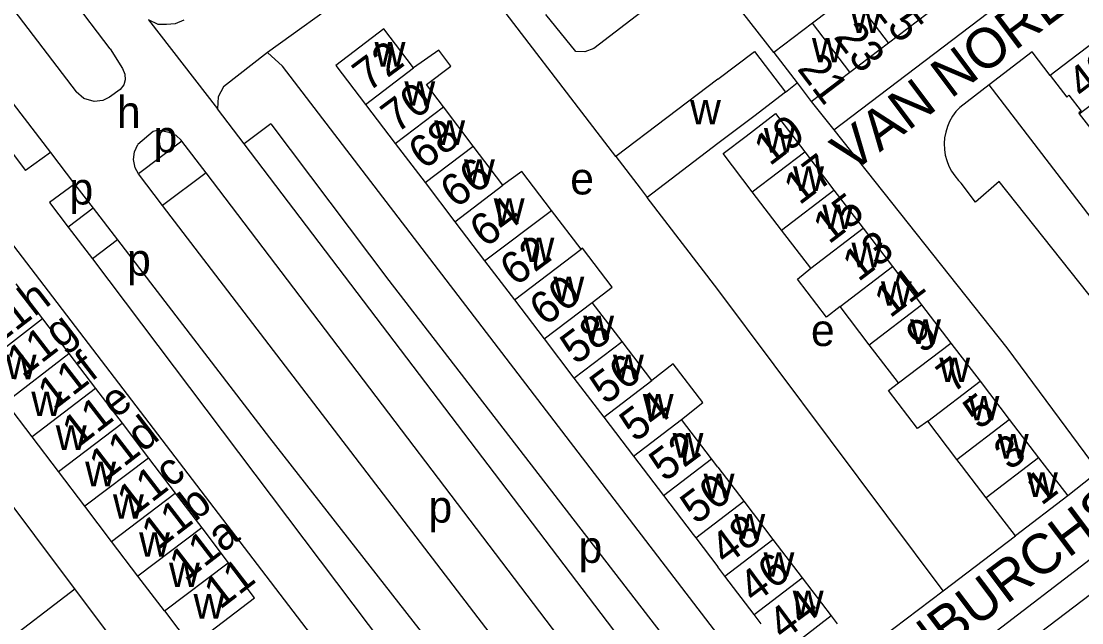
# Model space of a CAD drawing. Extents: x 159294 to 161936, y 384538 to 386517.
# Drawn here: x 160412.8 to 160545.6, y 385500.1 to 385575.5 of the extents above; entities that cross this region are included whole.
import ezdxf

# ---------------------------------------------------------------- set-up
doc = ezdxf.new("R2010")
doc.units = 0
for name, color, linetype in [('BLT_Basislijn', 7, 'Continuous'), ('BLT_Bebouwing', 7, 'Continuous'), ('BLT_Centroide', 7, 'Continuous'), ('BLT_Huisnummer', 7, 'Continuous'), ('BLT_Huisnummer_ tussenligend', 7, 'Continuous'), ('BLT_Onderverdeling_panden', 7, 'Continuous'), ('BLT_Straatnaam', 7, 'Continuous'), ('BLT_Vlakafsluiter', 7, 'Continuous')]:
    doc.layers.add(name, color=color, linetype=linetype)

msp = doc.modelspace()

# ---------------------------------------------------------------- linework, layer by layer
at = {"layer": 'BLT_Basislijn'}
for p, q in [((160423.91, 385572.02), (160395.7, 385609.21)), ((160390.64, 385604.74), (160419.63, 385566.66)), ((160508.46, 385566.59), (160509.92, 385567.76)), ((160533.98, 385567.52), (160530.29, 385564.7)), ((160425.14, 385566.93), (160423.81, 385565.98)), ((160511.69, 385565.43), (160514.51, 385561.88)), ((160440.68, 385560.12), (160437.34, 385564.52)), ((160444, 385562.64), (160440.68, 385560.12)), ((160432.87, 385560.48), (160427.44, 385556.36)), ((160494.24, 385489.66), (160440.68, 385560.12)), ((160416.41, 385559.06), (160413.31, 385556.78)), ((160435.9, 385556.5), (160430.47, 385552.39)), ((160535.2, 385555.4), (160532.24, 385552.83)), ((160562.78, 385520.67), (160535.2, 385555.4)), ((160419.45, 385555.09), (160416.32, 385552.79)), ((160532.24, 385552.83), (160530.48, 385555.19)), ((160421.78, 385552.07), (160418.66, 385549.7)), ((160424.82, 385548.1), (160421.67, 385545.71)), ((160553.33, 385513.2), (160513.34, 385482.55)), ((160528.2, 385504.13), (160537.25, 385510.99)), ((160403.63, 385492.32), (160419.47, 385504.36)), ((160517.78, 385496.23), (160528.2, 385504.13))]:
    msp.add_line(p, q, dxfattribs=at)
for points in [[(160514.51, 385561.88), (160570.33, 385604.31), (160571.73, 385605.92), (160569.69, 385609.54)], [(160382.03, 385603.91), (160416.41, 385559.06)], [(160465.07, 385587.05), (160464.06, 385586.32), (160443.62, 385571.57)], [(160487.23, 385558.55), (160469.23, 385582.04), (160465.07, 385587.05)], [(160498.36, 385582.75), (160484.46, 385572.06), (160483.32, 385571.65), (160482.22, 385571.7), (160478.46, 385576.33)], [(160507.02, 385571.58), (160500, 385580.61), (160498.36, 385582.75)], [(160395.87, 385579.92), (160413.31, 385556.78)], [(160433.13, 385575.64), (160432.05, 385575.17), (160430.97, 385575.08), (160429.93, 385575.1), (160428.69, 385575.65)], [(160423.91, 385572.02), (160425.44, 385569.58), (160425.75, 385568.85), (160425.77, 385568.13), (160425.63, 385567.52), (160425.14, 385566.93)], [(160443.62, 385571.57), (160438.11, 385567.28), (160437.44, 385566.02), (160437.34, 385564.52)], [(160507.62, 385488.67), (160500, 385498.66), (160445.48, 385569.88), (160443.62, 385571.57)], [(160541.61, 385568.7), (160539.37, 385571.64), (160533.98, 385567.52)], [(160562.78, 385520.67), (160567.18, 385524.15), (160533.98, 385567.52)], [(160423.81, 385565.98), (160423, 385565.58), (160421.88, 385565.45), (160420.62, 385565.82), (160419.63, 385566.66)], [(160530.29, 385564.7), (160529.81, 385564.17), (160529.38, 385563.58), (160529.02, 385562.95), (160528.74, 385562.29), (160528.52, 385561.6), (160528.39, 385560.89), (160528.34, 385560.16), (160528.36, 385559.44), (160528.47, 385558.73), (160528.65, 385558.03), (160528.91, 385557.35), (160529.24, 385556.71), (160529.65, 385556.11), (160530.11, 385555.55), (160530.48, 385555.19)], [(160444, 385562.64), (160458.79, 385543), (160497.81, 385492.4)], [(160514.51, 385561.88), (160536.17, 385534.56), (160546.79, 385520.22), (160547.82, 385519.2), (160543.82, 385516)], [(160432.87, 385560.48), (160432.79, 385560.59), (160432.16, 385561.16), (160431.27, 385561.53), (160430.23, 385561.77), (160429.8, 385561.79), (160429.28, 385561.66), (160427.37, 385560.03)], [(160427.44, 385556.36), (160427.43, 385556.36), (160427.01, 385557.12), (160426.81, 385558.16), (160426.94, 385559.11), (160427.37, 385560.03)], [(160435.9, 385556.5), (160432.87, 385560.48)], [(160416.41, 385559.06), (160419.45, 385555.09)], [(160457.68, 385487.38), (160404.19, 385557.29)], [(160430.47, 385552.39), (160427.44, 385556.36)], [(160489.48, 385486), (160435.9, 385556.5)], [(160419.45, 385555.09), (160421.78, 385552.07)], [(160416.32, 385552.79), (160418.66, 385549.7)], [(160528.2, 385504.13), (160500, 385541.87), (160491.13, 385553.42)], [(160421.78, 385552.07), (160424.82, 385548.1)], [(160484.3, 385482.02), (160430.47, 385552.39)], [(160418.66, 385549.7), (160421.67, 385545.71)], [(160424.82, 385548.1), (160443.85, 385523.27), (160479.74, 385477.34)], [(160421.67, 385545.71), (160466.45, 385486.33), (160475.69, 385475.03), (160476.64, 385475.03), (160479.74, 385477.34)], [(160393.6, 385481.47), (160400.73, 385487.04), (160406.36, 385479.87), (160408.73, 385476.22), (160429.47, 385491.03), (160399.44, 385531.05), (160378.93, 385515.65), (160398.3, 385490.47)], [(160515.34, 385479.9), (160571.7, 385522.73), (160573.71, 385519.75)]]:
    msp.add_lwpolyline(points, dxfattribs=at)
at = {"layer": 'BLT_Bebouwing'}
for p, q in [((160516.68, 385578.93), (160511.85, 385575.25)), ((160511.85, 385575.25), (160507.02, 385571.58)), ((160521.36, 385572.78), (160526.19, 385576.46)), ((160516.53, 385569.1), (160521.36, 385572.78)), ((160547.52, 385573.22), (160544.05, 385570.57)), ((160544.05, 385570.57), (160541.61, 385568.7)), ((160455.87, 385565.07), (160461.89, 385569.65)), ((160511.69, 385565.43), (160516.53, 385569.1)), ((160500, 385568.25), (160487.23, 385558.55)), ((160455.87, 385565.07), (160459.6, 385560.17)), ((160469.35, 385559.85), (160465.62, 385564.75)), ((160459.6, 385560.17), (160463.33, 385555.27)), ((160473.08, 385554.96), (160469.35, 385559.85)), ((160500, 385560.16), (160491.13, 385553.42)), ((160510.87, 385559.13), (160514.53, 385554.34)), ((160463.33, 385555.27), (160467.06, 385550.37)), ((160507.96, 385549.33), (160504.3, 385554.12)), ((160514.53, 385554.34), (160518.19, 385549.55)), ((160482.86, 385546.91), (160479.15, 385551.79)), ((160467.06, 385550.37), (160470.79, 385545.47)), ((160511.62, 385544.53), (160507.96, 385549.33)), ((160518.19, 385549.55), (160521.85, 385544.76)), ((160470.79, 385545.47), (160474.52, 385540.57)), ((160521.85, 385544.76), (160525.51, 385539.96)), ((160412.1, 385542.59), (160415.42, 385538.22)), ((160474.52, 385540.57), (160478.25, 385535.68)), ((160488, 385535.36), (160484.27, 385540.26)), ((160518.95, 385534.95), (160515.29, 385539.74)), ((160525.51, 385539.96), (160529.17, 385535.17)), ((160415.42, 385538.22), (160418.74, 385533.85)), ((160478.25, 385535.68), (160481.98, 385530.78)), ((160491.73, 385530.46), (160488, 385535.36)), ((160522.61, 385530.16), (160518.95, 385534.95)), ((160529.17, 385535.17), (160532.83, 385530.38)), ((160418.74, 385533.85), (160422.07, 385529.48)), ((160481.98, 385530.78), (160485.71, 385525.88)), ((160532.83, 385530.38), (160536.49, 385525.59)), ((160422.07, 385529.48), (160425.39, 385525.11)), ((160414.13, 385523.4), (160410.83, 385527.74)), ((160425.39, 385525.11), (160428.71, 385520.74)), ((160485.71, 385525.88), (160489.44, 385520.98)), ((160499.19, 385520.67), (160495.46, 385525.57)), ((160529.93, 385520.57), (160526.27, 385525.36)), ((160536.49, 385525.59), (160540.15, 385520.79)), ((160417.43, 385519.05), (160414.13, 385523.4)), ((160428.71, 385520.74), (160432.04, 385516.36)), ((160489.44, 385520.98), (160493.17, 385516.08)), ((160540.15, 385520.79), (160543.82, 385516)), ((160500, 385519.61), (160499.19, 385520.67)), ((160500, 385519.61), (160503.24, 385515.36)), ((160420.71, 385514.74), (160417.43, 385519.05)), ((160432.04, 385516.36), (160435.36, 385511.99)), ((160537.25, 385510.99), (160533.59, 385515.78)), ((160543.82, 385516), (160537.25, 385510.99)), ((160424.07, 385510.31), (160420.71, 385514.74)), ((160503.24, 385515.36), (160506.89, 385510.56)), ((160435.36, 385511.99), (160438.66, 385507.61)), ((160427.37, 385505.97), (160424.07, 385510.31)), ((160497.22, 385510.77), (160500, 385507.12)), ((160506.89, 385510.56), (160510.54, 385505.76)), ((160500.88, 385505.97), (160500, 385507.12)), ((160430.7, 385501.59), (160427.37, 385505.97)), ((160504.53, 385501.17), (160500.88, 385505.97)), ((160510.54, 385505.76), (160514.2, 385500.97)), ((160505.42, 385500), (160504.53, 385501.17)), ((160514.2, 385500.97), (160514.93, 385500))]:
    msp.add_line(p, q, dxfattribs=at)
for points in [[(160461.89, 385569.65), (160458.16, 385574.55), (160452.14, 385569.96), (160455.87, 385565.07)], [(160465.62, 385564.75), (160463.51, 385567.57), (160466.56, 385569.86), (160465.04, 385571.86), (160461.89, 385569.65)], [(160500, 385568.25), (160504.57, 385571.72), (160508.46, 385566.59)], [(160507.02, 385571.58), (160508.67, 385569.41), (160509.92, 385567.76)], [(160541.61, 385568.7), (160543.68, 385565.99), (160543.96, 385566.21), (160545.47, 385564.23), (160545.18, 385564.01), (160545.25, 385563.91)], [(160509.92, 385567.76), (160511.69, 385565.43)], [(160508.46, 385566.59), (160504.48, 385563.57), (160500, 385560.16)], [(160504.3, 385554.12), (160500.64, 385558.91), (160503.52, 385561.11), (160507.21, 385563.93), (160510.87, 385559.13)], [(160545.25, 385563.91), (160547.29, 385561.24), (160547.53, 385561.43), (160549.15, 385559.3)], [(160487.23, 385558.55), (160490.26, 385554.57), (160491.13, 385553.42)], [(160479.15, 385551.79), (160475.44, 385556.66), (160473.08, 385554.96)], [(160484.27, 385540.26), (160486.78, 385542.18), (160483.06, 385547.06), (160482.86, 385546.91)], [(160515.29, 385539.74), (160513.6, 385538.41), (160509.96, 385543.18), (160511.62, 385544.53)], [(160495.46, 385525.57), (160498.11, 385527.7), (160494.4, 385532.58), (160491.73, 385530.46)], [(160526.27, 385525.36), (160525, 385524.47), (160521.36, 385529.24), (160522.61, 385530.16)], [(160533.59, 385515.78), (160530.5, 385519.82), (160529.93, 385520.57)], [(160493.17, 385516.08), (160496.9, 385511.19), (160497.22, 385510.77)], [(160430.7, 385501.59), (160434.04, 385497.19), (160441.97, 385503.23), (160438.66, 385507.61)]]:
    msp.add_lwpolyline(points, dxfattribs=at)
at = {"layer": 'BLT_Onderverdeling_panden'}
for p, q in [((160521.36, 385572.78), (160516.68, 385578.93)), ((160516.53, 385569.1), (160511.85, 385575.25)), ((160545.25, 385563.91), (160551.18, 385568.42)), ((160459.6, 385560.17), (160465.62, 385564.75)), ((160463.33, 385555.27), (160469.35, 385559.85)), ((160504.3, 385554.12), (160510.87, 385559.13)), ((160467.06, 385550.37), (160473.08, 385554.96)), ((160507.96, 385549.33), (160514.53, 385554.34)), ((160470.79, 385545.47), (160479.15, 385551.79)), ((160511.62, 385544.53), (160518.19, 385549.55)), ((160474.52, 385540.57), (160482.86, 385546.91)), ((160515.29, 385539.74), (160521.85, 385544.76)), ((160478.25, 385535.68), (160484.27, 385540.26)), ((160518.95, 385534.95), (160525.51, 385539.96)), ((160415.42, 385538.22), (160407.54, 385532.07)), ((160481.98, 385530.78), (160488, 385535.36)), ((160522.61, 385530.16), (160529.17, 385535.17)), ((160410.83, 385527.74), (160418.74, 385533.85)), ((160485.71, 385525.88), (160491.73, 385530.46)), ((160526.27, 385525.36), (160532.83, 385530.38)), ((160422.07, 385529.48), (160414.13, 385523.4)), ((160417.43, 385519.05), (160425.39, 385525.11)), ((160489.44, 385520.98), (160495.46, 385525.57)), ((160529.93, 385520.57), (160536.49, 385525.59)), ((160428.71, 385520.74), (160420.71, 385514.74)), ((160540.15, 385520.79), (160533.59, 385515.78)), ((160493.17, 385516.08), (160499.19, 385520.67)), ((160424.07, 385510.31), (160432.04, 385516.36)), ((160497.22, 385510.77), (160503.24, 385515.36)), ((160435.36, 385511.99), (160427.37, 385505.97)), ((160500.88, 385505.97), (160506.89, 385510.56)), ((160430.7, 385501.59), (160438.66, 385507.61)), ((160504.53, 385501.17), (160510.54, 385505.76)), ((160514.2, 385500.97), (160508.15, 385496.35))]:
    msp.add_line(p, q, dxfattribs=at)
at = {"layer": 'BLT_Vlakafsluiter'}
msp.add_line((160428.69, 385575.65), (160437.34, 385564.52), dxfattribs=at)

# ---------------------------------------------------------------- texts
at = {"layer": 'BLT_Centroide'}
for s, p in [('w', (160516.61, 385574.02)), ('w', (160457.01, 385569.81)), ('w', (160511.77, 385570.34)), ('w', (160460.74, 385564.91)), ('h', (160424.74, 385562.12)), ('w', (160496.51, 385562.56)), ('p', (160429.32, 385559.05)), ('w', (160464.48, 385560)), ('w', (160505.76, 385559.03)), ('w', (160468.2, 385555.12)), ('e', (160481.51, 385553.79)), ('w', (160509.42, 385554.22)), ('p', (160418.8, 385552.53)), ('w', (160471.93, 385550.22)), ('w', (160513.08, 385549.44)), ('w', (160475.66, 385545.31)), ('w', (160516.73, 385544.66)), ('p', (160426.01, 385543.62)), ('w', (160479.4, 385540.41)), ('w', (160520.41, 385539.84)), ('w', (160483.13, 385535.53)), ('w', (160524.06, 385535.06)), ('e', (160511.65, 385534.79)), ('w', (160410.81, 385530.63)), ('w', (160486.86, 385530.62)), ('w', (160527.72, 385530.28)), ('w', (160414.02, 385526.01)), ('w', (160490.59, 385525.72)), ('w', (160531.38, 385525.47)), ('w', (160417.09, 385521.77)), ('w', (160494.32, 385520.81)), ('w', (160535.05, 385520.69)), ('w', (160420.77, 385517.22)), ('w', (160498.21, 385515.72)), ('w', (160538.7, 385515.88)), ('w', (160424.25, 385513.14)), ('p', (160463.76, 385512.67)), ('w', (160502.05, 385510.66)), ('w', (160427.52, 385508.39)), ('p', (160482.55, 385507.62)), ('w', (160505.71, 385505.88)), ('w', (160431.27, 385504.58)), ('w', (160434.34, 385500.63)), ('w', (160509.37, 385501.06))]:
    msp.add_text(s, height=4, dxfattribs=at).set_placement(p)
at = {"layer": 'BLT_Huisnummer'}
for s, rotation, p in [('25', 307.2618, (160519.27, 385577.28)), ('72', 36.6506, (160456.2, 385566.54)), ('21', 307.2618, (160509.83, 385569.52)), ('42', 37.3374, (160545.73, 385565.56)), ('19', 37.3788, (160506.49, 385557.27)), ('66', 36.6506, (160467.17, 385551.95)), ('13', 37.3788, (160517.58, 385542.76)), ('62', 36.6506, (160474.65, 385542.18)), ('11g', 37.6506, (160412.92, 385530.73)), ('58', 36.6506, (160482.2, 385532.35)), ('9', 37.3788, (160525.54, 385533.74)), ('11e', 37.6506, (160419.87, 385521.98)), ('54', 36.6506, (160489.62, 385522.65)), ('5', 37.3788, (160532.68, 385524.21)), ('11c', 37.6506, (160426.74, 385513.29)), ('50', 36.6506, (160497.24, 385512.33)), ('1', 37.3788, (160540.5, 385514.71)), ('11a', 37.6506, (160433.29, 385505.18)), ('46', 36.6506, (160504.53, 385502.42)), ('11', 37.6506, (160437.64, 385501.69))]:
    msp.add_text(s, height=4, rotation=rotation, dxfattribs=at).set_placement(p)
at = {"layer": 'BLT_Huisnummer_ tussenligend'}
for s, rotation, p in [('23', 307.2618, (160514.4, 385573.52)), ('70', 36.6506, (160459.75, 385561.36)), ('68', 36.6506, (160463.18, 385556.8)), ('17', 37.3788, (160510.21, 385552.37)), ('15', 37.3788, (160513.89, 385547.47)), ('64', 36.6506, (160470.86, 385547.02)), ('60', 36.6506, (160478.34, 385537.19)), ('11', 37.3788, (160521.55, 385538.21)), ('11h', 37.6506, (160409.67, 385534.75)), ('11f', 37.6506, (160416.82, 385526.64)), ('56', 36.6506, (160485.91, 385527.35)), ('7', 37.3788, (160529.35, 385528.77)), ('11d', 37.6506, (160423.25, 385517.76)), ('52', 36.6506, (160493.33, 385517.68)), ('3', 37.3788, (160536.53, 385519.1)), ('11b', 37.6506, (160429.81, 385509.1)), ('48', 36.6506, (160500.97, 385507.21)), ('44', 36.6506, (160508.18, 385497.79))]:
    msp.add_text(s, height=4, rotation=rotation, dxfattribs=at).set_placement(p)
at = {"layer": 'BLT_Straatnaam'}
for p in [(160516.67, 385556.35), (160496.9, 385472.93)]:
    msp.add_text('VAN NORENBURCHSTRAAT', height=5, rotation=36.8707, dxfattribs=at).set_placement(p)

doc.saveas('drawing.dxf')
